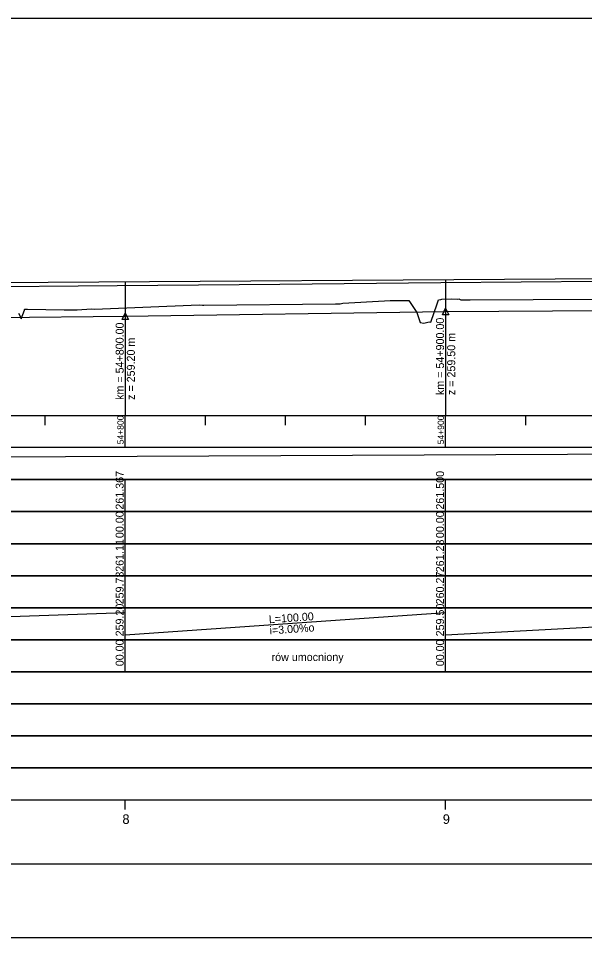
# Model space of a CAD drawing. Extents: x 6445630 to 6518227, y 5499240 to 5511716.
# Drawn here: x 6453997.9 to 6454174.6, y 5508966.7 to 5509253.7 of the extents above; entities that cross this region are included whole.
import ezdxf

# ---------------------------------------------------------------- set-up
doc = ezdxf.new("R2010")
doc.units = 0
for name, color, linetype in [('Default', 7, 'Continuous'), ('TOR_PROF-opisy pomocnicze', 7, 'Continuous'), ('TOR_PROF-rowy otwarte', 7, 'Continuous'), ('TOR_PROF-tabelka-geometria T1', 7, 'Continuous'), ('TOR_PROF-tabelka-kilometracja', 7, 'Continuous'), ('TOR_PROF-tabelka-odleglosci T1', 7, 'Continuous'), ('TOR_PROF-tabelka-pochylenia proj T1', 7, 'Continuous'), ('TOR_PROF-tabelka-rodzaj rowu T1', 7, 'Continuous'), ('TOR_PROF-tabelka-rowyT1', 7, 'Continuous'), ('TOR_PROF-tabelka-rurociagi T1', 7, 'Continuous'), ('TOR_PROF-tabelka-rzedne istn T1', 7, 'Continuous'), ('TOR_PROF-tabelka-rzedne proj T1', 7, 'Continuous'), ('TOR_PROF-tabelka-teren istniejacy T1', 7, 'Continuous'), ('TOR_PROF-tabelka-warstwa ochronna T1', 7, 'Continuous'), ('TOR_PROF-tor istniejacy T1', 7, 'Continuous'), ('TOR_PROF-tor projektowany', 7, 'Continuous'), ('TOR_PROF-uklad odniesienia', 7, 'Continuous'), ('TOR_PROF-warstwa ochronna', 7, 'Continuous'), ('TOR_RAMKI-dodatkowe3', 7, 'Continuous'), ('TOR_RAMKI-MASKA WYCIECIA', 7, 'Continuous')]:
    doc.layers.add(name, color=color, linetype=linetype)

msp = doc.modelspace()

# ---------------------------------------------------------------- linework, layer by layer
at = {"layer": 'TOR_PROF-opisy pomocnicze'}
for p, q in [((6454031.21, 5509160.74), (6454031.21, 5509133.74)), ((6454131.21, 5509162.24), (6454131.21, 5509135.24))]:
    msp.add_line(p, q, dxfattribs=at)
for points in [[(6454131.21, 5509163.24), (6454132.21, 5509161.24), (6454130.21, 5509161.24)], [(6454031.21, 5509161.74), (6454032.21, 5509159.74), (6454030.21, 5509159.74)]]:
    msp.add_lwpolyline(points, close=True, dxfattribs=at)
at = {"layer": 'TOR_PROF-rowy otwarte'}
for p, q in [((6453831.21, 5509158.74), (6454031.21, 5509160.74)), ((6454031.21, 5509160.74), (6454131.21, 5509162.24)), ((6454131.21, 5509162.24), (6454261.21, 5509162.99))]:
    msp.add_line(p, q, dxfattribs=at)
for points in [[(6454031.21, 5509160.74), (6454031.21, 5509134.74), (6454031.21, 5509129.74), (6454031.21, 5509129.74)], [(6454131.21, 5509162.24), (6454131.21, 5509134.74), (6454131.21, 5509129.74), (6454131.21, 5509129.74)]]:
    msp.add_lwpolyline(points, dxfattribs=at)
at = {"layer": 'TOR_PROF-tabelka-geometria T1'}
for points in [[(6452331.21, 5508989.74), (6462728.4, 5508989.74)], [(6452331.21, 5508989.74), (6462731.21, 5508989.74)]]:
    msp.add_lwpolyline(points, dxfattribs=at)
at = {"layer": 'TOR_PROF-tabelka-kilometracja'}
for points in [[(6454031.21, 5509006.74), (6454031.21, 5509009.74)], [(6454131.21, 5509006.74), (6454131.21, 5509009.74)]]:
    msp.add_lwpolyline(points, dxfattribs=at)
at = {"layer": 'TOR_PROF-tabelka-odleglosci T1'}
msp.add_lwpolyline([(6452331.21, 5509089.74), (6462731.21, 5509089.74), (6462731.21, 5509099.74), (6452331.21, 5509099.74)], close=True, dxfattribs=at)
for points in [[(6454031.21, 5509089.74), (6454031.21, 5509099.74)], [(6454131.21, 5509089.74), (6454131.21, 5509099.74)]]:
    msp.add_lwpolyline(points, dxfattribs=at)
at = {"layer": 'TOR_PROF-tabelka-pochylenia proj T1'}
msp.add_lwpolyline([(6452331.21, 5509109.74), (6462731.21, 5509109.74), (6462731.21, 5509119.74), (6452331.21, 5509119.74)], close=True, dxfattribs=at)
msp.add_lwpolyline([(6452781.21, 5509111.24), (6454281.21, 5509118.24)], dxfattribs=at)
at = {"layer": 'TOR_PROF-tabelka-rodzaj rowu T1'}
for points in [[(6452331.21, 5509049.74), (6462731.21, 5509049.74), (6462731.21, 5509059.74), (6452331.21, 5509059.74)], [(6452331.21, 5509029.74), (6462731.21, 5509029.74), (6462731.21, 5509039.74), (6452331.21, 5509039.74)]]:
    msp.add_lwpolyline(points, close=True, dxfattribs=at)
for points in [[(6454031.21, 5509049.74), (6454031.21, 5509059.74)], [(6454131.21, 5509049.74), (6454131.21, 5509059.74)]]:
    msp.add_lwpolyline(points, dxfattribs=at)
at = {"layer": 'TOR_PROF-tabelka-rowyT1'}
msp.add_lwpolyline([(6452331.21, 5509059.74), (6462731.21, 5509059.74), (6462731.21, 5509069.74), (6452331.21, 5509069.74)], close=True, dxfattribs=at)
for points in [[(6454031.21, 5509059.74), (6454031.21, 5509069.74)], [(6454131.21, 5509059.74), (6454131.21, 5509069.74)], [(6453831.21, 5509061.24), (6454031.21, 5509068.24)], [(6454031.21, 5509061.24), (6454131.21, 5509068.24)], [(6454131.21, 5509061.24), (6454261.21, 5509068.24)]]:
    msp.add_lwpolyline(points, dxfattribs=at)
at = {"layer": 'TOR_PROF-tabelka-rurociagi T1'}
msp.add_lwpolyline([(6452331.21, 5509039.74), (6462731.21, 5509039.74), (6462731.21, 5509049.74), (6452331.21, 5509049.74)], close=True, dxfattribs=at)
at = {"layer": 'TOR_PROF-tabelka-rzedne istn T1'}
msp.add_lwpolyline([(6452331.21, 5509079.74), (6462731.21, 5509079.74), (6462731.21, 5509089.74), (6452331.21, 5509089.74)], close=True, dxfattribs=at)
for points in [[(6454031.21, 5509079.74), (6454031.21, 5509089.74)], [(6454131.21, 5509079.74), (6454131.21, 5509089.74)], [(6454031.21, 5509069.74), (6454031.21, 5509079.74)], [(6454031.21, 5509069.74), (6454031.21, 5509079.74)], [(6454031.21, 5509069.74), (6454031.21, 5509079.74)], [(6454031.21, 5509069.74), (6454031.21, 5509079.74)], [(6454031.21, 5509069.74), (6454031.21, 5509079.74)], [(6454131.21, 5509069.74), (6454131.21, 5509079.74)], [(6454131.21, 5509069.74), (6454131.21, 5509079.74)], [(6454131.21, 5509069.74), (6454131.21, 5509079.74)], [(6454131.21, 5509069.74), (6454131.21, 5509079.74)], [(6454131.21, 5509069.74), (6454131.21, 5509079.74)]]:
    msp.add_lwpolyline(points, dxfattribs=at)
at = {"layer": 'TOR_PROF-tabelka-rzedne proj T1'}
msp.add_lwpolyline([(6452331.21, 5509099.74), (6462731.21, 5509099.74), (6462731.21, 5509109.74), (6452331.21, 5509109.74)], close=True, dxfattribs=at)
for points in [[(6454031.21, 5509099.74), (6454031.21, 5509109.74)], [(6454131.21, 5509099.74), (6454131.21, 5509109.74)]]:
    msp.add_lwpolyline(points, dxfattribs=at)
at = {"layer": 'TOR_PROF-tabelka-teren istniejacy T1'}
msp.add_lwpolyline([(6452331.21, 5509069.74), (6462731.21, 5509069.74), (6462731.21, 5509079.74), (6452331.21, 5509079.74)], close=True, dxfattribs=at)
msp.add_lwpolyline([(6452331.21, 5509069.74), (6462731.21, 5509069.74), (6462731.21, 5509079.74), (6452331.21, 5509079.74)], close=True, dxfattribs=at)
msp.add_lwpolyline([(6452331.21, 5509069.74), (6462731.21, 5509069.74), (6462731.21, 5509079.74), (6452331.21, 5509079.74)], close=True, dxfattribs=at)
msp.add_lwpolyline([(6452331.21, 5509069.74), (6462731.21, 5509069.74), (6462731.21, 5509079.74), (6452331.21, 5509079.74)], close=True, dxfattribs=at)
msp.add_lwpolyline([(6452331.21, 5509069.74), (6462731.21, 5509069.74), (6462731.21, 5509079.74), (6452331.21, 5509079.74)], close=True, dxfattribs=at)
at = {"layer": 'TOR_PROF-tabelka-warstwa ochronna T1'}
msp.add_lwpolyline([(6452331.21, 5509019.74), (6462731.21, 5509019.74), (6462731.21, 5509029.74), (6452331.21, 5509029.74)], close=True, dxfattribs=at)
at = {"layer": 'TOR_PROF-tor istniejacy T1'}
msp.add_lwpolyline([(6454381.42, 5509172.74), (6454331.32, 5509172.69), (6454280.58, 5509172.34), (6454229.53, 5509171.99), (6454179.83, 5509171.59), (6454129.75, 5509171.14), (6454079.49, 5509170.69), (6454028.68, 5509170.29), (6453980.02, 5509169.84), (6453931.09, 5509169.49), (6453879.28, 5509169.14), (6453828.09, 5509168.74), (6453779, 5509168.39), (6453731.2, 5509167.99), (6453681.54, 5509167.59), (6453629.63, 5509167.09), (6453583.41, 5509166.84)], dxfattribs=at)
at = {"layer": 'TOR_PROF-tor projektowany'}
msp.add_line((6452781.21, 5509163.24), (6454281.21, 5509173.24), dxfattribs=at)
msp.add_line((6452781.21, 5509163.24), (6454281.21, 5509173.24), dxfattribs=at)
for points in [[(6454131.21, 5509172.24), (6454131.21, 5509134.74), (6454131.21, 5509129.74), (6454131.21, 5509129.74)], [(6454131.21, 5509172.24), (6454131.21, 5509134.74), (6454131.21, 5509129.74), (6454131.21, 5509129.74)], [(6454031.21, 5509171.57), (6454031.21, 5509134.74), (6454031.21, 5509129.74), (6454031.21, 5509129.74)], [(6454031.21, 5509171.57), (6454031.21, 5509134.74), (6454031.21, 5509129.74), (6454031.21, 5509129.74)]]:
    msp.add_lwpolyline(points, dxfattribs=at)
at = {"layer": 'TOR_PROF-uklad odniesienia'}
for p, q in [((6452331.21, 5509129.74), (6462731.21, 5509129.74)), ((6454006.21, 5509126.74), (6454006.21, 5509129.74)), ((6454031.21, 5509119.74), (6454031.21, 5509129.74)), ((6454056.21, 5509126.74), (6454056.21, 5509129.74)), ((6454081.21, 5509126.74), (6454081.21, 5509129.74)), ((6454106.21, 5509126.74), (6454106.21, 5509129.74)), ((6454131.21, 5509119.74), (6454131.21, 5509129.74)), ((6454156.21, 5509126.74), (6454156.21, 5509129.74))]:
    msp.add_line(p, q, dxfattribs=at)
at = {"layer": 'TOR_PROF-warstwa ochronna'}
msp.add_lwpolyline([(6452331.21, 5509009.74), (6462731.21, 5509009.74), (6462731.21, 5509019.74), (6452331.21, 5509019.74)], close=True, dxfattribs=at)
at = {"layer": 'TOR_RAMKI-dodatkowe3'}
for p, q in [((6454128.54, 5509164.61), (6454128.99, 5509165.92)), ((6454128.99, 5509165.92), (6454129.72, 5509166.02)), ((6454129.72, 5509166.02), (6454129.99, 5509166.06)), ((6454129.99, 5509166.06), (6454132.9, 5509166.14)), ((6454132.9, 5509166.14), (6454134.99, 5509166.08)), ((6454134.99, 5509166.08), (6454135.33, 5509166.16)), ((6454135.33, 5509166.16), (6454135.99, 5509165.89)), ((6454138.91, 5509165.87), (6454178.16, 5509166.13)), ((6454016.21, 5509162.73), (6454020.64, 5509163.05)), ((6454020.64, 5509163.05), (6454021.57, 5509163)), ((6454021.57, 5509163), (6454054.26, 5509164.27)), ((6454054.26, 5509164.27), (6454055.3, 5509164.23)), ((6454055.3, 5509164.23), (6454055.77, 5509164.18)), ((6454055.77, 5509164.18), (6454096.84, 5509164.66)), ((6454096.84, 5509164.66), (6454097.71, 5509164.65)), ((6454097.71, 5509164.65), (6454098.28, 5509164.64)), ((6454098.28, 5509164.64), (6454099.12, 5509164.8)), ((6454099.12, 5509164.8), (6454112.11, 5509165.52)), ((6454112.11, 5509165.52), (6454113.88, 5509165.64)), ((6454113.88, 5509165.64), (6454116.68, 5509165.66)), ((6454116.68, 5509165.66), (6454118.04, 5509165.7)), ((6454118.04, 5509165.7), (6454118.91, 5509165.69)), ((6454118.91, 5509165.69), (6454119.7, 5509165.65)), ((6454119.7, 5509165.65), (6454122.24, 5509161.89)), ((6454126.62, 5509158.91), (6454128.54, 5509164.61)), ((6454135.99, 5509165.89), (6454136.08, 5509165.83)), ((6454136.08, 5509165.83), (6454137.37, 5509165.85)), ((6454137.37, 5509165.85), (6454138.91, 5509165.87)), ((6453997.92, 5509161.68), (6453998.68, 5509160.16)), ((6453998.75, 5509159.94), (6453999.73, 5509162.68)), ((6453999.73, 5509162.68), (6453999.79, 5509162.89)), ((6453999.79, 5509162.89), (6453999.89, 5509162.96)), ((6453999.89, 5509162.96), (6454000.05, 5509162.94)), ((6454000.05, 5509162.94), (6454000.52, 5509162.94)), ((6454000.52, 5509162.94), (6454000.69, 5509162.94)), ((6454000.69, 5509162.94), (6454012.17, 5509162.73)), ((6454012.17, 5509162.73), (6454012.61, 5509162.74)), ((6454012.61, 5509162.74), (6454014.96, 5509162.72)), ((6454014.96, 5509162.72), (6454016.21, 5509162.73)), ((6454122.24, 5509161.89), (6454123.31, 5509158.84)), ((6453998.68, 5509160.16), (6453998.75, 5509159.94)), ((6454123.31, 5509158.84), (6454124.39, 5509158.61)), ((6454124.39, 5509158.61), (6454126.11, 5509158.99)), ((6454126.11, 5509158.99), (6454126.62, 5509158.91))]:
    msp.add_line(p, q, dxfattribs=at)
at = {"layer": 'TOR_RAMKI-MASKA WYCIECIA'}
msp.add_lwpolyline([(6452263.34, 5508966.75), (6454333.34, 5508966.75), (6454333.34, 5509253.75), (6452263.34, 5509253.75)], close=True, dxfattribs=at)

# ---------------------------------------------------------------- texts
at = {"layer": 'Default'}
for p in [(6454028.68, 5509170.29), (6454079.49, 5509170.69), (6454129.75, 5509171.14)]:
    msp.add_text('+', height=0.001, dxfattribs=at).set_placement(p)
at = {"layer": 'TOR_PROF-opisy pomocnicze'}
for s, p in [('km = 54+900.00', (6454130.71, 5509136.14)), ('km = 54+800.00', (6454030.71, 5509134.64)), ('z = 259.50 m', (6454134.21, 5509136.14)), ('z = 259.20 m', (6454034.21, 5509134.64))]:
    msp.add_text(s, height=2.5, rotation=90, dxfattribs=at).set_placement(p)
at = {"layer": 'TOR_PROF-tabelka-kilometracja'}
for s, p in [('8', (6454030.32, 5509002.24)), ('9', (6454130.32, 5509002.24))]:
    msp.add_text(s, height=3, dxfattribs=at).set_placement(p)
at = {"layer": 'TOR_PROF-tabelka-odleglosci T1'}
for p in [(6454030.71, 5509091.48), (6454130.71, 5509091.48)]:
    msp.add_text('00.00', height=2.5, rotation=90, dxfattribs=at).set_placement(p)
at = {"layer": 'TOR_PROF-tabelka-rodzaj rowu T1'}
for p in [(6454030.71, 5509051.48), (6454130.71, 5509051.48)]:
    msp.add_text('00.00', height=2.5, rotation=90, dxfattribs=at).set_placement(p)
at = {"layer": 'TOR_PROF-tabelka-rowyT1'}
for s, rotation, p in [('259.20', 90, (6454030.71, 5509060.8)), ('L=100.00', 4.0042, (6454076.11, 5509064.88)), ('259.50', 90, (6454130.71, 5509060.8)), ('i=3.00%o', 4.0042, (6454076.34, 5509061.39)), ('rów umocniony', 0.087, (6454076.89, 5509053.08))]:
    msp.add_text(s, height=2.5, rotation=rotation, dxfattribs=at).set_placement(p)
at = {"layer": 'TOR_PROF-tabelka-rzedne istn T1'}
for s, p in [('261.11', (6454030.71, 5509080.97)), ('261.28', (6454130.71, 5509080.8)), ('259.73', (6454030.71, 5509070.8)), ('260.27', (6454130.71, 5509070.8))]:
    msp.add_text(s, height=2.5, rotation=90, dxfattribs=at).set_placement(p)
at = {"layer": 'TOR_PROF-tabelka-rzedne proj T1'}
for s, p in [('261.367', (6454030.71, 5509100.37)), ('261.500', (6454130.71, 5509100.37))]:
    msp.add_text(s, height=2.5, rotation=90, dxfattribs=at).set_placement(p)
at = {"layer": 'TOR_PROF-uklad odniesienia'}
for s, p in [('54+800', (6454030.71, 5509120.76)), ('54+900', (6454130.71, 5509120.76))]:
    msp.add_text(s, height=2, rotation=90, dxfattribs=at).set_placement(p)

doc.saveas('drawing.dxf')
